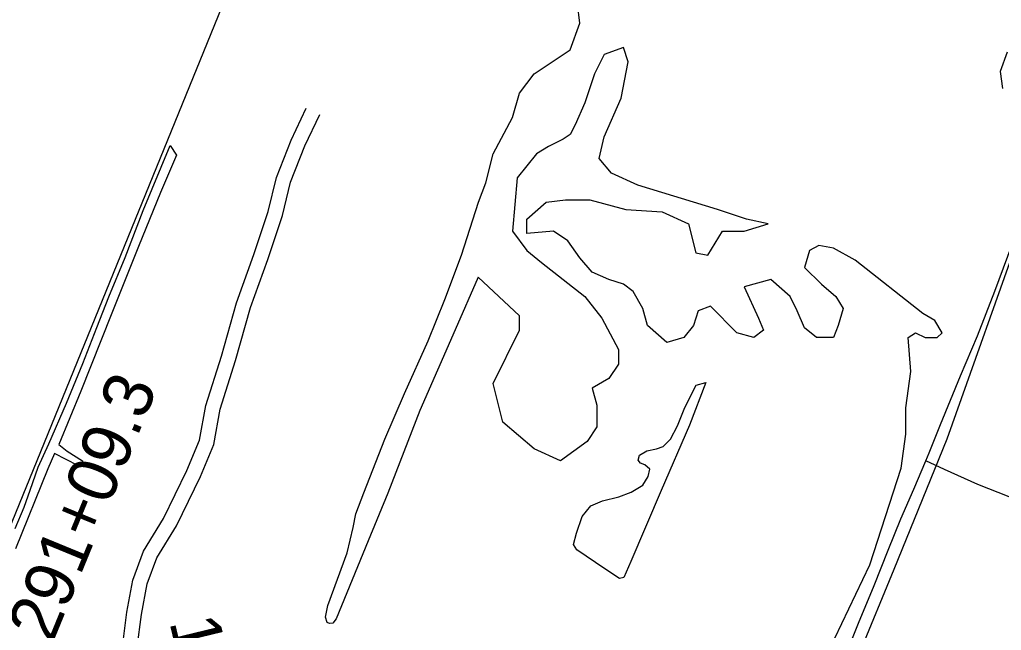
# Model space of a CAD drawing. Extents: x 3329332 to 3367211, y 631066 to 656469.
# Drawn here: x 3338989 to 3340969, y 650041 to 651272 of the extents above; entities that cross this region are included whole.
import ezdxf

# ---------------------------------------------------------------- set-up
doc = ezdxf.new("R2010")
doc.units = 0
for name, color, linetype in [('V-ROAD-CNTR', 7, 'Continuous'), ('V-SITE-VEGE', 7, 'Continuous'), ('V-SURV-IDEN', 7, 'Continuous'), ('V-TOPO-SHOR', 7, 'Continuous')]:
    doc.layers.add(name, color=color, linetype=linetype)

msp = doc.modelspace()

# ---------------------------------------------------------------- linework, layer by layer
at = {"layer": 'V-ROAD-CNTR'}
for points in [[(3339001.1, 649616.3), (3339033.5, 649681.6), (3339058.6, 649749.7), (3339084.9, 649817.6), (3339111.9, 649888.9), (3339133.7, 649936), (3339161.8, 649968.9), (3339197.1, 650018.8), (3339204.9, 650077.7), (3339216.7, 650142.7), (3339238.3, 650200.8), (3339278.8, 650266.4), (3339326.1, 650363.5), (3339351.2, 650424.4), (3339363.9, 650494.5), (3339395.6, 650593.7), (3339425.7, 650701.3), (3339461, 650798.4), (3339489.7, 650885.3), (3339506.6, 650953.5), (3339536.3, 651029.2), (3339566.7, 651093.8)], [(3339027.9, 649603), (3339061.1, 649669.7), (3339086.6, 649739.1), (3339113, 649806.8), (3339139.6, 649877.3), (3339159.1, 649919.6), (3339185.5, 649950.4), (3339225.9, 650007.5), (3339234.5, 650073.1), (3339245.7, 650134.8), (3339265.3, 650187.5), (3339305.1, 650251.9), (3339353.5, 650351.2), (3339380.1, 650415.9), (3339393, 650487.3), (3339424.3, 650585.1), (3339454.3, 650692.1), (3339489.4, 650788.6), (3339518.5, 650877), (3339535.2, 650944.3), (3339563.9, 651017.3), (3339593.9, 651081)]]:
    msp.add_lwpolyline(points, dxfattribs=at)
at = {"layer": 'V-SITE-VEGE'}
for p, q in [((3340118.8, 651264.9), (3340113.9, 651303.8)), ((3340099.3, 651211.3), (3340118.8, 651264.9)), ((3340026.3, 651162.5), (3340099.3, 651211.3)), ((3340167.5, 651201.5), (3340148, 651162.5)), ((3340206.4, 651216.1), (3340167.5, 651201.5)), ((3340216.2, 651186.9), (3340206.4, 651216.1)), ((3340980.6, 651206.4), (3340966, 651167.4)), ((3340201.6, 651113.8), (3340216.2, 651186.9)), ((3339997, 651123.5), (3340026.3, 651162.5)), ((3340148, 651162.5), (3340128.5, 651104)), ((3340966, 651167.4), (3340970.9, 651133.3)), ((3339982.4, 651074.8), (3339997, 651123.5)), ((3340128.5, 651104), (3340109, 651060.2)), ((3340167.5, 651035.8), (3340201.6, 651113.8)), ((3339943.5, 651001.7), (3339982.4, 651074.8)), ((3340109, 651060.2), (3340099.3, 651040.7)), ((3340084.7, 651030.9), (3340055.5, 651016.3)), ((3340099.3, 651040.7), (3340084.7, 651030.9)), ((3340157.7, 650992), (3340167.5, 651035.8)), ((3339928.9, 650943.2), (3339943.5, 651001.7)), ((3340031.1, 651001.7), (3339992.2, 650953)), ((3340055.5, 651016.3), (3340031.1, 651001.7)), ((3340182.1, 650962.7), (3340157.7, 650992)), ((3340235.6, 650938.4), (3340182.1, 650962.7)), ((3339914.3, 650904.3), (3339928.9, 650943.2)), ((3339992.2, 650953), (3339982.4, 650845.8)), ((3340396.3, 650889.6), (3340235.6, 650938.4)), ((3339879.5, 650797.6), (3339914.3, 650904.3)), ((3340011.7, 650870.1), (3340050.6, 650904.2)), ((3340050.6, 650904.2), (3340089.6, 650909.1)), ((3340089.6, 650909.1), (3340138.3, 650909.1)), ((3340138.3, 650909.1), (3340211.3, 650889.6)), ((3340211.3, 650889.6), (3340284.3, 650884.8)), ((3340284.3, 650884.8), (3340337.9, 650860.4)), ((3340454.8, 650870.1), (3340396.3, 650889.6)), ((3340011.7, 650840.9), (3340011.7, 650870.1)), ((3340498.6, 650860.4), (3340454.8, 650870.1)), ((3341019.6, 650879.9), (3340858.9, 650426.7)), ((3339982.4, 650845.8), (3340011.7, 650806.8)), ((3340065.2, 650845.8), (3340011.7, 650840.9)), ((3340094.4, 650826.3), (3340065.2, 650845.8)), ((3340337.9, 650860.4), (3340352.5, 650801.9)), ((3340376.8, 650797), (3340406.1, 650845.8)), ((3340406.1, 650845.8), (3340449.9, 650845.8)), ((3340449.9, 650845.8), (3340498.6, 650860.4)), ((3340118.8, 650792.2), (3340094.4, 650826.3)), ((3340011.7, 650806.8), (3340040.9, 650782.4)), ((3340581.4, 650806.8), (3340571.6, 650772.7)), ((3340600.8, 650816.5), (3340581.4, 650806.8)), ((3340630, 650811.7), (3340600.8, 650816.5)), ((3340673.9, 650787.3), (3340630, 650811.7)), ((3339846.5, 650708.2), (3339879.5, 650797.6)), ((3340143.1, 650762.9), (3340118.8, 650792.2)), ((3340352.5, 650801.9), (3340376.8, 650797)), ((3340810.2, 650680.1), (3340673.9, 650787.3)), ((3340040.9, 650782.4), (3340128.5, 650714.2)), ((3340571.6, 650772.7), (3340605.7, 650738.6)), ((3339913.7, 650753), (3339867.1, 650647.1)), ((3339997, 650675.2), (3339913.7, 650753)), ((3340177.2, 650748.3), (3340143.1, 650762.9)), ((3340206.4, 650738.6), (3340177.2, 650748.3)), ((3340503.4, 650748.3), (3340449.9, 650733.7)), ((3340542.4, 650714.2), (3340503.4, 650748.3)), ((3340225.9, 650723.9), (3340206.4, 650738.6)), ((3340449.9, 650733.7), (3340479.1, 650670.3)), ((3340605.7, 650738.6), (3340634.9, 650714.2)), ((3339812.4, 650624.9), (3339846.5, 650708.2)), ((3340128.5, 650714.2), (3340162.6, 650670.3)), ((3340245.4, 650689.8), (3340225.9, 650723.9)), ((3340557, 650685), (3340542.4, 650714.2)), ((3340634.9, 650714.2), (3340649.5, 650689.8)), ((3340255.1, 650655.7), (3340245.4, 650689.8)), ((3340357.4, 650685), (3340347.6, 650655.7)), ((3340381.7, 650694.7), (3340357.4, 650685)), ((3340435.3, 650641.1), (3340381.7, 650694.7)), ((3340571.6, 650650.9), (3340557, 650685)), ((3340649.5, 650689.8), (3340639.8, 650655.7)), ((3339997, 650646), (3339997, 650675.2)), ((3340162.6, 650670.3), (3340196.7, 650607)), ((3340479.1, 650670.3), (3340488.8, 650646)), ((3340834.6, 650665.5), (3340810.2, 650680.1)), ((3340849.2, 650641.1), (3340834.6, 650665.5)), ((3339867.1, 650647.1), (3339795.7, 650484)), ((3339943.5, 650538.8), (3339997, 650646)), ((3340294.1, 650621.6), (3340255.1, 650655.7)), ((3340347.6, 650655.7), (3340328.2, 650631.4)), ((3340488.8, 650646), (3340469.4, 650631.4)), ((3340596, 650631.4), (3340571.6, 650650.9)), ((3340639.8, 650655.7), (3340630, 650631.4)), ((3340328.2, 650631.4), (3340294.1, 650621.6)), ((3340469.4, 650631.4), (3340435.3, 650641.1)), ((3340630, 650631.4), (3340596, 650631.4)), ((3340781, 650631.4), (3340795.6, 650641.1)), ((3340785.9, 650563.1), (3340781, 650631.4)), ((3340795.6, 650641.1), (3340815.1, 650631.4)), ((3340815.1, 650631.4), (3340839.4, 650631.4)), ((3340839.4, 650631.4), (3340849.2, 650641.1)), ((3339765, 650518.6), (3339812.4, 650624.9)), ((3340196.7, 650607), (3340196.7, 650577.8)), ((3340196.7, 650577.8), (3340177.2, 650548.5)), ((3340177.2, 650548.5), (3340143.1, 650529)), ((3340776.1, 650490), (3340785.9, 650563.1)), ((3339963, 650460.8), (3339943.5, 650538.8)), ((3340143.1, 650529), (3340152.9, 650494.9)), ((3339724.9, 650426.5), (3339765, 650518.6)), ((3340152.9, 650494.9), (3340152.9, 650451.1)), ((3340776.1, 650436.4), (3340776.1, 650490)), ((3339795.7, 650484), (3339731, 650318)), ((3340026.3, 650407.2), (3339963, 650460.8)), ((3340152.9, 650451.1), (3340133.4, 650421.8)), ((3340766.4, 650368.2), (3340776.1, 650436.4)), ((3339683.1, 650318.6), (3339724.9, 650426.5)), ((3340133.4, 650421.8), (3340079.8, 650382.8)), ((3340858.9, 650426.7), (3340751.8, 650163.6)), ((3340079.8, 650382.8), (3340026.3, 650407.2)), ((3340703.1, 650173.3), (3340766.4, 650368.2)), ((3339667, 650276.4), (3339683.1, 650318.6)), ((3339731, 650318), (3339691.3, 650222)), ((3339661.3, 650248.3), (3339667, 650276.4)), ((3339649.1, 650197.6), (3339661.3, 650248.3)), ((3339691.3, 650222), (3339627, 650064.7)), ((3339610.1, 650091.3), (3339649.1, 650197.6)), ((3340532.7, 649817.6), (3340703.1, 650173.3)), ((3340751.8, 650163.6), (3340586.2, 649764)), ((3339605.2, 650067.6), (3339610.1, 650091.3)), ((3339609.1, 650057.3), (3339605.2, 650067.6)), ((3339613.9, 650055.2), (3339609.1, 650057.3)), ((3339620.2, 650056), (3339613.9, 650055.2)), ((3339627, 650064.7), (3339620.2, 650056))]:
    msp.add_line(p, q, dxfattribs=at)
msp.add_lwpolyline([(3338979.3, 650246.6), (3338997.7, 650289.6), (3339009.8, 650324), (3339025.9, 650369.9), (3339047.6, 650417.3), (3339083.3, 650499.1), (3339116.2, 650579.3), (3339144.3, 650651.6), (3339168.8, 650713.3), (3339201.4, 650792.7), (3339237.6, 650887.5), (3339292.2, 651018.3), (3339304.7, 650998.9), (3339273, 650923.8), (3339228.4, 650815.1), (3339173, 650677.2), (3339112.3, 650523.5), (3339067.7, 650416), (3339084.7, 650402.4), (3339115.1, 650382.8), (3339117.4, 650373.7), (3339106.3, 650373.4), (3339058.9, 650397.4), (3339045.7, 650366.6), (3338980.2, 650205.8)], dxfattribs=at)
msp.add_lwpolyline([(3340352.9, 650535.5), (3340372.3, 650540.9), (3340339.4, 650454.7), (3340282.8, 650323.2), (3340221, 650180.1), (3340206.9, 650147.7), (3340198.6, 650145.8), (3340168.6, 650165.4), (3340112.6, 650203.7), (3340105.5, 650214.5), (3340112, 650237), (3340122.9, 650270.6), (3340140.8, 650292.3), (3340164.2, 650302.5), (3340196.8, 650310.6), (3340221.8, 650319.6), (3340245.6, 650334.1), (3340256, 650351.4), (3340259.7, 650366.1), (3340249.8, 650374.8), (3340241.1, 650378.1), (3340236.4, 650384.4), (3340238.8, 650394.3), (3340253.9, 650403.3), (3340273.4, 650407.2), (3340286.8, 650411.9), (3340301.6, 650426.8), (3340315.2, 650453.3), (3340330.1, 650490.4)], close=True, dxfattribs=at)
at = {"layer": 'V-TOPO-SHOR'}
msp.add_line((3338757.4, 649730.8), (3339617.7, 651840.5), dxfattribs=at)
for points in [[(3340456.1, 649493.8), (3340483.4, 649570.6), (3340513, 649643.2), (3340539.9, 649710.6), (3340560.4, 649766.9), (3340587.2, 649827.4), (3340617.5, 649893.4), (3340632.7, 649931.6), (3340652.9, 649987.2), (3340680.4, 650056), (3340711.9, 650131.7), (3340740.1, 650202.6), (3340765.9, 650266.2), (3340792.4, 650326), (3340816.3, 650383.1), (3340823.1, 650399.3), (3340846, 650455.9), (3340885.9, 650554.2), (3340920.2, 650634.5), (3340955.5, 650724.8), (3340990.5, 650819)], [(3340984.2, 650310.3), (3340920.9, 650335.3), (3340853.9, 650365.3), (3340816.3, 650383.1)]]:
    msp.add_lwpolyline(points, dxfattribs=at)

# ---------------------------------------------------------------- texts
at = {"layer": 'V-SURV-IDEN'}
for s, rotation, p in [('1291+09.3', 67.6684, (3339025.8, 649943.2)), ('1300+14.5', 283.619, (3339290.2, 650058.6))]:
    msp.add_text(s, height=100, rotation=rotation, dxfattribs=at).set_placement(p)

doc.saveas('drawing.dxf')
